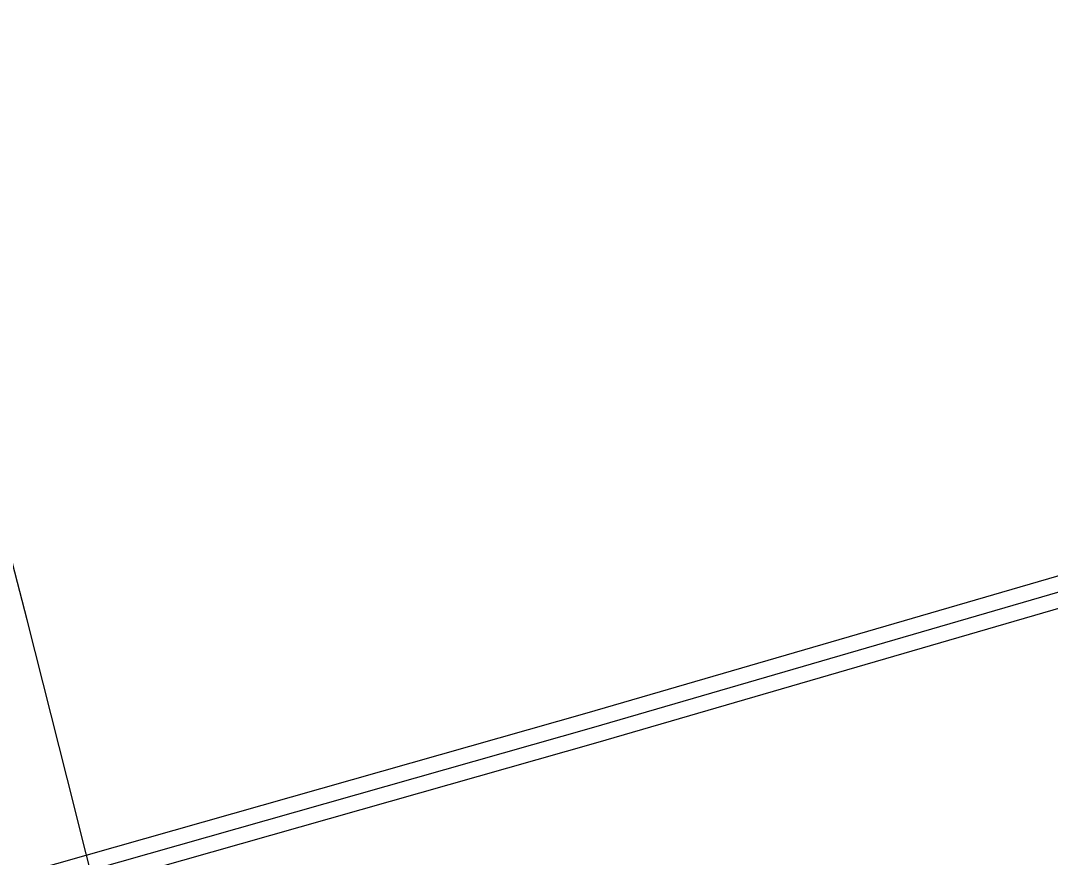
# Model space of a CAD drawing. Extents: x 3161665 to 3199565, y 885729 to 911164.
# Drawn here: x 3188481 to 3189467, y 901413 to 902215 of the extents above; entities that cross this region are included whole.
import ezdxf

# ---------------------------------------------------------------- set-up
doc = ezdxf.new("R2010")
doc.units = 0
doc.layers.add('V-ROAD-CNTR', color=7, linetype='Continuous')
doc.layers.add('V-TOPO-SHOR', color=7, linetype='Continuous')

msp = doc.modelspace()

# ---------------------------------------------------------------- linework, layer by layer
at = {"layer": 'V-ROAD-CNTR'}
for points in [[(3190244.5274740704, 901909.748152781), (3190191.547580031, 901891.2681897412), (3189023.0749169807, 901551.5248692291), (3188090.9927811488, 901287.0253982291), (3187354.1652548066, 901074.712822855)], [(3190254.492454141, 901897.3381776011), (3190196.1145708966, 901876.975218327), (3189027.215908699, 901537.1078980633), (3188095.116772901, 901272.603427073), (3187186.9735891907, 901010.9269504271), (3186316.4903301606, 900762.836446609), (3185780.5234020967, 900606.2407598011), (3185253.714455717, 900461.3050496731), (3185213.691535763, 900446.531079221), (3185162.998637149, 900425.5941210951), (3185128.4237062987, 900414.4691433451), (3185107.930747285, 900408.8311546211), (3185094.1237748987, 900402.3441675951), (3185075.756811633, 900381.162209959), (3185064.377834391, 900346.309279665)], [(3190260.044443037, 901883.3882055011), (3190200.681561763, 901862.6822469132), (3189031.356900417, 901522.6909268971), (3188099.240764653, 901258.1814559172), (3187361.138240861, 901045.500881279)]]:
    msp.add_lwpolyline(points, dxfattribs=at)
at = {"layer": 'V-TOPO-SHOR'}
msp.add_lwpolyline([(3188772.513000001, 900510.1699999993), (3188741.410000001, 900629.8429999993), (3188710.716000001, 900754.4869999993), (3188684.121000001, 900861.5909999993), (3188646.440000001, 901010.8019999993), (3188615.906000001, 901132.4979999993), (3188580.163000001, 901270.6379999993), (3188525.163000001, 901489.2819999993), (3188486.763000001, 901640.8959999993), (3188437.429000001, 901830.7449999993), (3188381.822000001, 902042.3919999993), (3188351.2490000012, 902159.1109999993), (3188347.381000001, 902182.1779999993), (3188347.502000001, 902197.1059999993), (3188352.824000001, 902214.5299999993)], dxfattribs=at)

doc.saveas('drawing.dxf')
